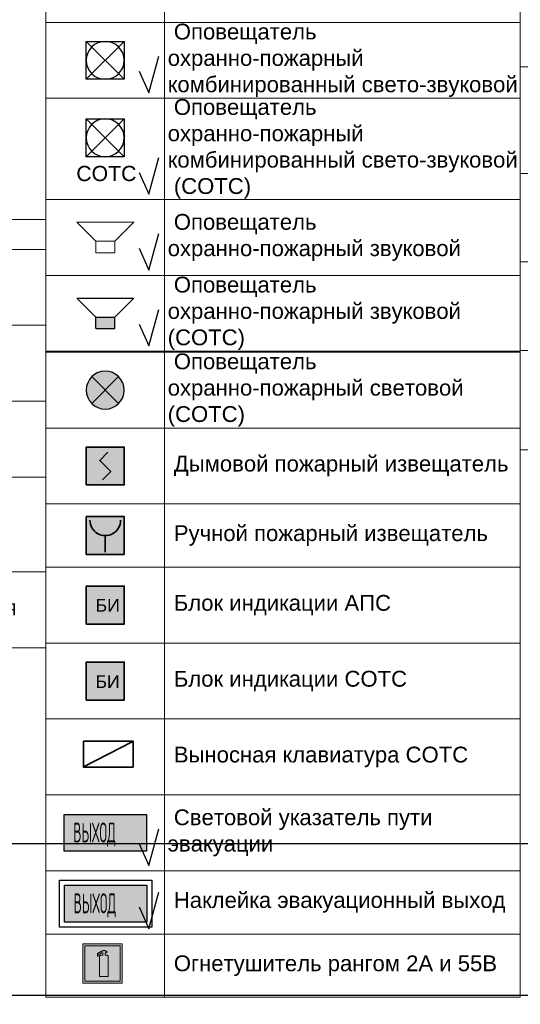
# Model space of a CAD drawing. Header units: millimetres. Extents: x -57464382 to 30606835, y -92609 to 65084.
# Tile 630 of 656: x -1842 to 6073, y -57929 to -42363. Entities that reach past the tile are written whole.
import ezdxf
from ezdxf import colors
from ezdxf.entities.mleader import LeaderData, LeaderLine
from ezdxf.math import Vec2, Vec3

# ---------------------------------------------------------------- set-up
doc = ezdxf.new("R2010")
doc.units = ezdxf.units.MM
doc.set_wipeout_variables(frame=1)
doc.linetypes.add('ACAD_ISO03W100', pattern=[30, 12, -18])
doc.linetypes.add('HIDDENX2', pattern=[19.05, 12.7, -6.35])
doc.layers.get('0').update_dxf_attribs({"lineweight": 0})
doc.layers.get('Defpoints').update_dxf_attribs({"color": 30})
for name, color, linetype, lineweight in [('000_РАЗВЕРТКИ', 253, 'Continuous', 0), ('07_АР_Размеры перегородки', 250, 'Continuous', 0), ('10_АР_Мебель размеры', 255, 'Continuous', 0), ('17_АР_Текст', 235, 'Continuous', 0), ('20_АР_Сантехника', 250, 'Continuous', 0), ('28_РАЗВЕРТКИ', 7, 'Continuous', 0), ('СОТС', 250, 'Continuous', 0)]:
    doc.layers.add(name, color=color, linetype=linetype, lineweight=lineweight)
doc.layers.add('1. ПОДЛОЖКА', color=7, linetype='Continuous', lineweight=0, true_color=0x9b9292)
doc.layers.add('29_Чертеж', color=7, linetype='Continuous', lineweight=0, true_color=0xababab)
for name, color, linetype in [('АПС', 7, 'Continuous'), ('ВК', 7, 'Continuous'), ('ОВиК', 7, 'Continuous'), ('ЭОМ', 7, 'Continuous')]:
    doc.layers.add(name, color=color, linetype=linetype)
doc.styles.add('_ТЕКСТОВЫЙ', font='arial.ttf', dxfattribs={"width": 0.8})
doc.styles.add('_ТЕКСТОВЫЙ АННОТАТИЫНЫЙ', font='arial.ttf', dxfattribs={"width": 0.8})
doc.styles.add('HVAC_AEP', font='arial.ttf')
doc.styles.get("Standard").update_dxf_attribs({"font": 'arial.ttf'})
doc.styles.add('style3', font='gost(b).shx', dxfattribs={"width": 0.8, "height": 2})

# ---------------------------------------------------------------- blocks, each defined once
blk = doc.blocks.new('A$C2C791E13')
at = {"layer": 'ОВиК'}
h = blk.add_hatch(dxfattribs=at)
h.set_pattern_fill('ANGLE', color=10, scale=10)
h.set_pattern_definition([(0, (-2004.725, 44710.24), (0, 69.85), [50.8, -19.05]), (90, (-2004.725, 44710.24), (-69.85, 4e-15), [50.8, -19.05])])
h.paths.add_polyline_path([(960, 115), (960, 0), (0, 0), (0, 115)])
at = {"layer": 'ОВиК', "color": 10}
blk.add_lwpolyline([(960, 115), (960, 0), (0, 0), (0, 115)], close=True, dxfattribs=at)
blk = doc.blocks.new('A$C1A525D4E')
at = {"layer": 'ОВиК', "color": 10}
blk.add_lwpolyline([(-800, 273), (0, 273), (0, 0), (-800, 0)], close=True, dxfattribs=at)
at = {"layer": 'ОВиК', "color": 10, "insert": (-612, 241), "char_height": 200, "attachment_point": 1}
blk.add_mtext('SA', dxfattribs=at)
blk = doc.blocks.new('A$C76EA3EC3')
at = {"layer": 'ОВиК', "color": 10}
blk.add_lwpolyline([(0, 230), (0, 0), (-960, 0), (-960, 230)], close=True, dxfattribs=at)
at = {"layer": 'ОВиК', "color": 10, "insert": (-566, 215), "char_height": 200, "attachment_point": 1}
blk.add_mtext('S', dxfattribs=at)
blk = doc.blocks.new('A$C04A026A4')
at = {"layer": 'ЭОМ', "color": 114, "linetype": 'Continuous', "lineweight": 30, "true_color": 0x139b48}
for p, q in [((-125, 125), (-125, 250)), ((-125, 125), (-250, 125)), ((-250, 0), (0, 0)), ((-125, 125), (0, 125)), ((-125, 125), (-125, 0))]:
    blk.add_line(p, q, dxfattribs=at)
blk.add_arc((-125, 0), 125, 0, 180, dxfattribs=at)
for p in [(-200, 0), (-50, 0)]:
    blk.add_point(p, dxfattribs=at)
blk = doc.blocks.new('*U1203')
at = {"layer": 'ОВиК', "true_color": 0xfecc66}
h = blk.add_hatch(color=31, dxfattribs=at)
h.dxf.hatch_style = 1
h.paths.add_polyline_path([(-998, 0), (0, 0), (0, 130), (-998, 130)])
at = {"layer": 'ОВиК', "color": 10}
blk.add_lwpolyline([(-998, 0), (0, 0), (0, 130), (-998, 130)], close=True, dxfattribs=at)
at = {"layer": 'ОВиК'}
blk.add_lwpolyline([(-616, 44), (-511, 41), (-540, 91), (-430, 89)], dxfattribs=at)
at = {"layer": 'ОВиК', "lineweight": 15}
blk.add_blockref('A$C04A026A4', (-49, 0), dxfattribs=at)
blk = doc.blocks.new('A$C5C337CB9')
at = {"layer": 'ОВиК', "true_color": 0xfecc66}
h = blk.add_hatch(color=31, dxfattribs=at)
h.dxf.hatch_style = 1
h.paths.add_polyline_path([(-998, -150), (0, -150), (0, 0), (-998, 0)])
at = {"layer": 'ОВиК', "color": 10}
blk.add_lwpolyline([(-998, -150), (0, -150), (0, 0), (-998, 0)], close=True, dxfattribs=at)
for points in [[(-998, -75), (0, -75)], [(-998, -172), (-499, -279), (0, -172), (-998, -172)]]:
    blk.add_lwpolyline(points, dxfattribs=at)
at = {"layer": 'ОВиК'}
blk.add_lwpolyline([(-595, -99), (-490, -102), (-519, -52), (-409, -54)], dxfattribs=at)
blk = doc.blocks.new('*T149')
at = {"color": 0, "linetype": 'ByBlock', "lineweight": -2, "transparency": 16777216}
for p, q in [((0, 0), (7500, 0)), ((0, 0), (0, -6770)), ((7500, 0), (7500, -6770)), ((0, -470), (7500, -470)), ((1500, -470), (1500, -6770)), ((0, -1670), (7500, -1670)), ((0, -2870), (7500, -2870)), ((0, -4070), (7500, -4070)), ((0, -5570), (7500, -5570)), ((0, -6770), (7500, -6770))]:
    blk.add_line(p, q, dxfattribs=at)
at = {"color": 0, "lineweight": 15, "transparency": 16777216}
for name, p in [('A$C2C791E13', (270, -1127)), ('A$C1A525D4E', (1150, -2406)), ('A$C76EA3EC3', (1230, -3585)), ('*U1203', (1249, -4945)), ('A$C5C337CB9', (1249, -6030))]:
    blk.add_blockref(name, p, dxfattribs=at)
at = {"color": 0, "lineweight": 15, "transparency": 16777216, "style": 'HVAC_AEP'}
for s, insert, char_height, width, attachment_point in [('ОВиК', (3750, -235), 300, 7497, 5), ('Лоток водоотводный, для отвода воды', (1550, -1070), 250, 5900, 4), ('Внешний блок сплит системы', (1550, -2270), 250, 5900, 4), ('Внутренний блок сплит системы', (1550, -3470), 250, 5900, 4), ('Электроконвектор', (1550, -4820), 250, 5900, 4), ('Завеса воздушная электрическая', (1550, -6170), 250, 5900, 4)]:
    blk.add_mtext(s, dxfattribs=dict(at, insert=insert, char_height=char_height, width=width, attachment_point=attachment_point))
blk = doc.blocks.new('A$C718078F5')
at = {"layer": 'ВК', "color": 162, "linetype": 'HIDDENX2', "lineweight": 50, "ltscale": 15, "true_color": 0x002eb8}
blk.add_lwpolyline([(-687, 0), (0, 0)], dxfattribs=at)
blk = doc.blocks.new('A$C7FEF6D7D')
at = {"layer": 'ВК', "lineweight": 30, "true_color": 0xffffff}
h = blk.add_hatch(color=7, dxfattribs=at)
h.dxf.hatch_style = 1
h.paths.add_polyline_path([(0, 0), (719, 0), (719, 490), (0, 490)])
at = {"layer": 'ВК', "color": 162, "linetype": 'HIDDENX2', "lineweight": 50, "ltscale": 15, "true_color": 0x002eb8}
blk.add_lwpolyline([(0, 0), (719, 0), (719, 490), (0, 490)], close=True, dxfattribs=at)
blk = doc.blocks.new('A$C27AF37FD')
at = {"layer": 'ВК', "color": 6, "lineweight": 30, "true_color": 0xff14ff}
blk.add_circle((-61, -44), 75, dxfattribs=at)
blk = doc.blocks.new('A$C562C2BC0')
at = {"layer": 'ВК', "color": 1, "lineweight": 30, "true_color": 0xff0a0a}
blk.add_circle((-101, 25), 25, dxfattribs=at)
at = {"layer": 'ВК', "color": 170, "lineweight": 30}
blk.add_circle((0, 25), 25, dxfattribs=at)
blk = doc.blocks.new('A$C0CBB4A9A')
at = {"layer": '1. ПОДЛОЖКА'}
blk.add_circle((0, 0), 290, dxfattribs=at)
at = {"layer": 'ВК', "color": 30, "linetype": 'ACAD_ISO03W100', "lineweight": 80, "ltscale": 10, "true_color": 0xff8000}
blk.add_circle((0, 0), 290, dxfattribs=at)
blk = doc.blocks.new('A$C071C39A0')
at = {"true_color": 0xff8000}
h = blk.add_hatch(dxfattribs=at)
h.set_pattern_fill('ANSI31', color=30, scale=50)
h.set_pattern_definition([(45, (-15265.88, 49237.48), (-112.2532, 112.2532), [])])
edge = h.paths.add_edge_path()
edge.add_arc((0, 0), 400, 0, 360)
at = {"layer": 'ВК', "color": 30, "linetype": 'ACAD_ISO03W100', "lineweight": 80, "ltscale": 10, "true_color": 0xff8000}
blk.add_circle((0, 0), 400, dxfattribs=at)
blk = doc.blocks.new('A$C31D87A00')
at = {"layer": '1. ПОДЛОЖКА', "flags": 128}
for points in [[(0, -159), (0, 159, -0.088516), (179, 190, -0.216396), (231, 156), (443, 178)], [(0, 159), (0, -159, 0.088516), (179, -190, 0.236942), (231, -156), (443, -178)], [(231, 156, 0.100176), (231, -156, -2.834723)], [(280, 122), (280, -122, 0.234943), (548, -166, 0.79706), (548, 165, 0.235162), (280, 122, 0.760119)]]:
    blk.add_lwpolyline(points, format="xyb", dxfattribs=at)
blk.add_lwpolyline([(280, 112), (280, -113, 0.238364), (546, -158, 0.798234), (546, 157, 0.238588)], format="xyb", close=True, dxfattribs=at)
at = {"layer": '1. ПОДЛОЖКА'}
blk.add_circle((132, 0), 15, dxfattribs=at)
at = {"layer": '20_АР_Сантехника', "flags": 128}
for points in [[(0, -159), (0, 159, -0.088516), (179, 190, -0.216396), (231, 156), (443, 178)], [(0, 159), (0, -159, 0.088516), (179, -190, 0.236942), (231, -156), (443, -178)], [(231, 156, 0.100176), (231, -156, -2.834723)], [(280, 122), (280, -122, 0.234943), (548, -166, 0.79706), (548, 165, 0.235162), (280, 122, 0.760119)]]:
    blk.add_lwpolyline(points, format="xyb", dxfattribs=at)
blk.add_lwpolyline([(280, 112), (280, -113, 0.238364), (546, -158, 0.798234), (546, 157, 0.238588)], format="xyb", close=True, dxfattribs=at)
at = {"layer": '20_АР_Сантехника'}
blk.add_circle((132, 0), 15, dxfattribs=at)
blk = doc.blocks.new('A$C13E67AF4')
at = {"layer": '1. ПОДЛОЖКА', "flags": 128}
for points in [[(240, 160), (0, 0), (240, -160)], [(240, 160), (443, 178)], [(240, -160), (240, 160)], [(240, -160), (443, -178)]]:
    blk.add_lwpolyline(points, dxfattribs=at)
blk.add_lwpolyline([(280, 122), (280, -122, 0.234943), (548, -166, 0.79706), (548, 165, 0.235162), (280, 122, 0.760119)], format="xyb", dxfattribs=at)
blk.add_lwpolyline([(280, 112), (280, -113, 0.238364), (546, -158, 0.798234), (546, 157, 0.238588)], format="xyb", close=True, dxfattribs=at)
at = {"layer": '1. ПОДЛОЖКА'}
blk.add_circle((132, 0), 15, dxfattribs=at)
at = {"layer": '20_АР_Сантехника', "flags": 128}
for points in [[(240, 160), (0, 0), (240, -160)], [(240, 160), (443, 178)], [(240, -160), (240, 160)], [(240, -160), (443, -178)]]:
    blk.add_lwpolyline(points, dxfattribs=at)
blk.add_lwpolyline([(280, 122), (280, -122, 0.234943), (548, -166, 0.79706), (548, 165, 0.235162), (280, 122, 0.760119)], format="xyb", dxfattribs=at)
blk.add_lwpolyline([(280, 112), (280, -113, 0.238364), (546, -158, 0.798234), (546, 157, 0.238588)], format="xyb", close=True, dxfattribs=at)
at = {"layer": '20_АР_Сантехника'}
blk.add_circle((132, 0), 15, dxfattribs=at)
blk = doc.blocks.new('A$C62AB405E')
at = {"layer": '1. ПОДЛОЖКА', "flags": 128}
for points in [[(-240, 0), (240, 0, -0.414214), (300, -60), (300, -440, -0.414214), (240, -500), (-240, -500, -0.414214), (-300, -440), (-300, -60, -0.414214)], [(-240, -73), (240, -73, -0.414214), (270, -103), (270, -440, -0.414214), (240, -470), (-240, -470, -0.414214), (-270, -440), (-270, -103, -0.414214)], [(35, -207, -0.967996), (-58, -207, -0.967996)]]:
    blk.add_lwpolyline(points, format="xyb", close=True, dxfattribs=at)
blk.add_lwpolyline([(-284, 0), (284, 0), (284, -38), (-284, -38)], close=True, dxfattribs=at)
at = {"layer": '20_АР_Сантехника', "flags": 128}
for points in [[(-240, 0), (240, 0, -0.414214), (300, -60), (300, -440, -0.414214), (240, -500), (-240, -500, -0.414214), (-300, -440), (-300, -60, -0.414214)], [(-240, -73), (240, -73, -0.414214), (270, -103), (270, -440, -0.414214), (240, -470), (-240, -470, -0.414214), (-270, -440), (-270, -103, -0.414214)], [(35, -207, -0.967996), (-58, -207, -0.967996)]]:
    blk.add_lwpolyline(points, format="xyb", close=True, dxfattribs=at)
blk.add_lwpolyline([(-284, 0), (284, 0), (284, -38), (-284, -38)], close=True, dxfattribs=at)
blk = doc.blocks.new('*T156')
at = {"color": 0, "linetype": 'ByBlock', "lineweight": -2, "transparency": 16777216}
for p, q in [((0, 0), (7500, 0)), ((0, 0), (0, -13803)), ((7500, 0), (7500, -13803)), ((0, -470), (7500, -470)), ((1500, -470), (1500, -13803)), ((0, -1870), (7500, -1870)), ((0, -3270), (7500, -3270)), ((0, -4670), (7500, -4670)), ((0, -6070), (7500, -6070)), ((0, -7753), (7500, -7753)), ((0, -9435), (7500, -9435)), ((0, -10835), (7500, -10835)), ((0, -12235), (7500, -12235)), ((0, -13803), (7500, -13803))]:
    blk.add_line(p, q, dxfattribs=at)
at = {"color": 0, "lineweight": 15, "transparency": 16777216}
for name, p in [('A$C718078F5', (1093, -1170)), ('A$C7FEF6D7D', (390, -2815)), ('A$C27AF37FD', (811, -3926)), ('A$C562C2BC0', (800, -5395)), ('A$C0CBB4A9A', (750, -6912)), ('A$C071C39A0', (750, -8594)), ('A$C31D87A00', (410, -10135)), ('A$C13E67AF4', (410, -11535)), ('A$C62AB405E', (750, -12769))]:
    blk.add_blockref(name, p, dxfattribs=at)
at = {"color": 0, "lineweight": 15, "transparency": 16777216, "style": 'HVAC_AEP'}
for s, insert, char_height, width, attachment_point in [('{\\C256;ВК}', (3750, -235), 300, 7497, 5), ('Труба канализации в земле', (1550, -1170), 250, 5900, 4), ('Зона размещения септика', (1550, -2570), 250, 5900, 4), ('Выпуск канализации + фановый стояк', (1550, -3970), 250, 5900, 4), ('Ввод ( ы) воды + узлы учета расхода^Jводы', (1550, -5370), 250, 5900, 4), ('Бак для запаса воды накопительный с погружным насосом(200л) без скважины', (1550, -6912), 250, 5900, 4), ('Бак для запаса воды накопительный с погружным насосом(100л) со скважиной', (1550, -8594), 250, 5900, 4), ('Унитаз', (1550, -10135), 250, 5900, 4), ('Унитаз угловой', (1550, -11535), 250, 5900, 4), ('Раковина прямоугольная с зеркалом', (1550, -13019), 250, 5900, 4)]:
    blk.add_mtext(s, dxfattribs=dict(at, insert=insert, char_height=char_height, width=width, attachment_point=attachment_point))
blk = doc.blocks.new('_Dot')
at = {"color": 0, "linetype": 'ByBlock', "lineweight": -2}
blk.add_line((-0.5, 0), (-1, 0), dxfattribs=at)
at = {"color": 0, "linetype": 'ByBlock', "const_width": 0.5}
blk.add_lwpolyline([(-0.25, 0, 1), (0.25, 0, 1)], format="xyb", close=True, dxfattribs=at)
blk = doc.blocks.new('Оповещ.комб.СОТС')
blk.add_text('СОТС', height=120).set_placement((-378.5, -192.5))
blk.add_wipeout([(-300, 300), (-300, 0), (0, 0), (0, 300)])
at = {"color": 0, "lineweight": 30}
for p, q in [((-300, 0), (-300, 300)), ((-300, 300), (0, 300)), ((-300, 300), (0, 0)), ((-300, 0), (0, 300)), ((0, 300), (0, 0)), ((0, 0), (-300, 0))]:
    blk.add_line(p, q, dxfattribs=at)
blk.add_ellipse((-150, 150), major_axis=(106.1, 106.1), ratio=1, start_param=5.497787, end_param=11.780972, dxfattribs=at)
blk = doc.blocks.new('Оповещ.звук.СОТС')
at = {"color": 170, "lineweight": 25}
blk.add_wipeout([(-300, 195.9), (-150, 45.9), (-150, -45.9), (0, -45.9), (0, 45.9), (150, 195.9)], dxfattribs=at)
h = blk.add_hatch(color=170)
h.dxf.hatch_style = 1
h.paths.add_polyline_path([(-150, 45.9), (-150, -45.9), (0, -45.9), (0, 45.9)])
at = {"color": 170, "lineweight": 25, "ltscale": 0.2}
for p, q in [((-150, 45.9), (-300, 195.9)), ((-300, 195.9), (150, 195.9)), ((0, 45.9), (150, 195.9)), ((-150, -45.9), (-150, 45.9)), ((-150, 45.9), (0, 45.9)), ((0, -45.9), (0, 45.9)), ((-150, -45.9), (0, -45.9))]:
    blk.add_line(p, q, dxfattribs=at)
blk = doc.blocks.new('Указатель выхода')
h = blk.add_hatch(color=70)
h.dxf.hatch_style = 1
h.paths.add_polyline_path([(0.964, -0.733), (9.221, -0.733), (9.221, -4.441), (0.964, -4.441)])
at = {"color": 0, "lineweight": 30}
blk.add_lwpolyline([(0.964, -0.733), (9.221, -0.733), (9.221, -4.441), (0.964, -4.441)], close=True, dxfattribs=at)
at = {"color": 0, "lineweight": 30, "style": 'style3', "width": 0.6}
blk.add_text('ВЫХОД', height=2, dxfattribs=at).set_placement((1.889, -3.552))
blk = doc.blocks.new('наклейка')
h = blk.add_hatch(color=70)
h.dxf.hatch_style = 1
h.paths.add_polyline_path([(0.964, -0.733), (9.221, -0.733), (9.221, -4.441), (0.964, -4.441)])
at = {"color": 0, "lineweight": 30}
for points in [[(0.464, -0.233), (9.721, -0.233), (9.721, -4.941), (0.464, -4.941)], [(0.964, -0.733), (9.221, -0.733), (9.221, -4.441), (0.964, -4.441)]]:
    blk.add_lwpolyline(points, close=True, dxfattribs=at)
at = {"color": 0, "lineweight": 30, "style": 'style3', "width": 0.6}
blk.add_text('ВЫХОД', height=2, dxfattribs=at).set_placement((1.889, -3.552))
blk = doc.blocks.new('__огнетушитель')
at = {"true_color": 0xffffff}
blk.add_hatch(color=7, dxfattribs=at).paths.add_polyline_path([(-1000, 0), (1000, 0), (1000, -2001), (-1000, -2001)])
h = blk.add_hatch(color=10)
h.paths.add_polyline_path([(900, -100), (-900, -100), (-900, -1901), (900, -1901)])
h.paths.add_polyline_path([(288, -1412), (288, -1656), (-152, -1656), (-152, -1412), (-152, -663), (-152, -651), (-151, -644), (-150, -638), (-148, -631), (-146, -625), (-142, -620), (-138, -614), (-134, -609), (-128, -604), (-122, -600), (-117, -597), (-111, -593), (-104, -591), (-97, -588), (-89, -586), (-81, -585), (-73, -585), (14, -585), (14, -456), (-44, -456), (-215, -557), (-215, -638), (-256, -644), (-256, -501), (-55, -381), (14, -381), (14, -346), (133, -346), (133, -381), (171, -381), (178, -381), (178, -382), (189, -382), (199, -385), (207, -388), (215, -394), (222, -399), (226, -405), (228, -407), (230, -411), (231, -414), (231, -417), (231, -422), (229, -425), (228, -429), (225, -432), (223, -435), (220, -438), (217, -441), (213, -444), (204, -448), (194, -452), (183, -453), (171, -454), (170, -454), (168, -454), (133, -454), (133, -585), (209, -585), (217, -585), (225, -586), (232, -588), (240, -591), (247, -593), (253, -597), (259, -600), (265, -604), (270, -609), (274, -614), (278, -620), (281, -625), (284, -631), (286, -638), (287, -644), (288, -651), (288, -663)], flags=16)
at = {"color": 7}
blk.add_lwpolyline([(-1000, 0), (1000, 0), (1000, -2001), (-1000, -2001)], close=True, dxfattribs=at)
at = {"color": 1}
blk.add_lwpolyline([(-900, -100), (900, -100), (900, -1901), (-900, -1901)], close=True, dxfattribs=at)
at = {"color": 1, "lineweight": 0}
blk.add_lwpolyline([(-73, -585), (14, -585), (14, -456), (-44, -456), (-215, -557), (-215, -638), (-256, -644), (-256, -501), (-55, -381), (14, -381), (14, -346), (133, -346), (133, -381), (171, -381), (178, -381), (178, -382), (189, -382), (199, -385), (207, -388), (215, -394), (222, -399), (226, -405), (228, -407), (230, -411), (231, -414), (231, -417), (231, -422), (229, -425), (228, -429), (225, -432), (223, -435), (220, -438), (217, -441), (213, -444), (204, -448), (194, -452), (183, -453), (171, -454), (170, -454), (168, -454), (168, -454), (133, -454), (133, -585), (209, -585), (217, -585), (225, -586), (232, -588), (240, -591), (247, -593), (253, -597), (259, -600), (265, -604), (270, -609), (274, -614), (278, -620), (281, -625), (284, -631), (286, -638), (287, -644), (288, -651), (288, -663), (288, -1412), (288, -1656), (-152, -1656), (-152, -1412), (-152, -663), (-152, -651), (-151, -644), (-150, -638), (-148, -631), (-146, -625), (-142, -620), (-138, -614), (-134, -609), (-128, -604), (-122, -600), (-117, -597), (-111, -593), (-104, -591), (-97, -588), (-89, -586), (-81, -585), (-73, -585)], close=True, dxfattribs=at)
blk = doc.blocks.new('A$C47365694')
at = {"lineweight": 25, "true_color": 0xffffff}
h = blk.add_hatch(color=7, dxfattribs=at)
h.dxf.hatch_style = 1
edge = h.paths.add_edge_path()
edge.add_ellipse((0, 0), major_axis=(106.1, 106.1), ratio=1, start_angle=0, end_angle=360)
at = {"lineweight": 25}
for p, q in [((-106.1, -106.1), (106.1, 106.1)), ((106.1, -106.1), (-106.1, 106.1))]:
    blk.add_line(p, q, dxfattribs=at)
blk.add_ellipse((0, 0), major_axis=(106.1, 106.1), ratio=1, start_param=5.497787, end_param=11.780972, dxfattribs=at)
blk = doc.blocks.new('A$C104B38DF')
at = {"ltscale": 100, "true_color": 0xffffff}
h = blk.add_hatch(color=7, dxfattribs=at)
h.dxf.hatch_style = 1
h.paths.add_polyline_path([(-300, 0), (0, 0), (0, 300), (-300, 300)])
at = {"color": 0, "lineweight": 35, "ltscale": 400}
blk.add_lwpolyline([(-300, 0), (0, 0), (0, 300), (-300, 300)], close=True, dxfattribs=at)
at = {"color": 0, "lineweight": 35, "ltscale": 100}
blk.add_lwpolyline([(-128.4, 258.2), (-193.3, 193.3), (-106.7, 106.7), (-171.6, 41.8)], dxfattribs=at)
blk = doc.blocks.new('A$C68E07E9D')
at = {"ltscale": 100, "true_color": 0xffffff}
h = blk.add_hatch(color=7, dxfattribs=at)
h.dxf.hatch_style = 1
h.paths.add_polyline_path([(-300, 0), (0, 0), (0, 300), (-300, 300)])
at = {"color": 240, "lineweight": 35, "ltscale": 400, "true_color": 0xed1f24}
for p, q in [((-300, 300), (0, 300)), ((-300, 0), (-300, 300)), ((0, 300), (0, 0)), ((0, 0), (-300, 0))]:
    blk.add_line(p, q, dxfattribs=at)
at = {"color": 240, "lineweight": 35, "true_color": 0xed1f24}
blk.add_line((-150, 150), (-150, 18.9), dxfattribs=at)
blk.add_ellipse((-150, 271.5), major_axis=(-85.9, 85.9), ratio=1, start_param=0.785398, end_param=3.926991, dxfattribs=at)
blk = doc.blocks.new('A$C3B7A38DB')
at = {"layer": 'АПС', "true_color": 0xffffff}
h = blk.add_hatch(color=7, dxfattribs=at)
h.dxf.hatch_style = 1
h.paths.add_polyline_path([(-0.1, 150), (-0.1, 300), (-300.1, 300), (-300.1, 150)])
h.paths.add_polyline_path([(-0.1, 0), (-0.1, 150), (-300.1, 150), (-300.1, 0)])
at = {"layer": 'АПС', "lineweight": 35}
blk.add_lwpolyline([(-300, 0), (0, 0), (0, 300), (-300, 300)], close=True, dxfattribs=at)
at = {"layer": 'АПС', "color": 1, "lineweight": 60, "insert": (-226.8, 198.6), "char_height": 100, "attachment_point": 1}
blk.add_mtext_dynamic_manual_height_columns('БИ', width=175.077, gutter_width=500, heights=[0], dxfattribs=at)
blk = doc.blocks.new('A$C22C12B45')
at = {"layer": 'СОТС', "true_color": 0xffffff}
h = blk.add_hatch(color=7, dxfattribs=at)
h.dxf.hatch_style = 1
h.paths.add_polyline_path([(-0.1, 150), (-0.1, 300), (-300.1, 300), (-300.1, 150)])
h.paths.add_polyline_path([(-0.1, 0), (-0.1, 150), (-300.1, 150), (-300.1, 0)])
at = {"layer": 'СОТС', "lineweight": 35}
blk.add_lwpolyline([(-300, 0), (0, 0), (0, 300), (-300, 300)], close=True, dxfattribs=at)
at = {"layer": 'СОТС', "color": 5, "lineweight": 60, "insert": (-227.7, 195.2), "char_height": 100, "attachment_point": 1}
blk.add_mtext_dynamic_manual_height_columns('БИ', width=174.588, gutter_width=500, heights=[0], dxfattribs=at)
blk = doc.blocks.new('A$C79D049EF')
at = {"color": 0, "lineweight": 25}
blk.add_wipeout([(-300, 300), (-300, 0), (0, 0), (0, 300)], dxfattribs=at)
for p, q in [((-300, 0), (-300, 300)), ((-300, 300), (0, 300)), ((-300, 300), (0, 0)), ((-300, 0), (0, 300)), ((0, 300), (0, 0)), ((0, 0), (-300, 0))]:
    blk.add_line(p, q, dxfattribs=at)
blk.add_ellipse((-150, 150), major_axis=(106.1, 106.1), ratio=1, start_param=5.497787, end_param=11.780972, dxfattribs=at)
blk = doc.blocks.new('A$C52D55B72')
at = {"color": 0}
blk.add_wipeout([(-300, 195.9), (-150, 45.9), (-150, -45.9), (0, -45.9), (0, 45.9), (150, 195.9)], dxfattribs=at)
at = {"color": 0, "ltscale": 0.2}
for p, q in [((-150, 45.9), (-300, 195.9)), ((-300, 195.9), (150, 195.9)), ((0, 45.9), (150, 195.9)), ((-150, -45.9), (-150, 45.9)), ((-150, 45.9), (0, 45.9)), ((0, -45.9), (0, 45.9)), ((-150, -45.9), (0, -45.9))]:
    blk.add_line(p, q, dxfattribs=at)

msp = doc.modelspace()

# ---------------------------------------------------------------- linework, layer by layer
at = {"lineweight": 15}
for p, q in [((-1427.1, -29505.1), (-1427.1, -47605.1)), ((6069.9, -29505.1), (6069.9, -47605.1)), ((447.9, -30305.1), (447.9, -47605.1)), ((-1427.1, -42405.1), (6069.9, -42405.1)), ((-1427.1, -43605.1), (6069.9, -43605.1)), ((-1427.1, -45205.1), (6069.9, -45205.1)), ((-1427.1, -46405.1), (6069.9, -46405.1)), ((-1427.1, -47605.1), (6069.9, -47605.1))]:
    msp.add_line(p, q, dxfattribs=at)
at = {"color": 0, "lineweight": 9}
for p, q in [((-1427.1, -47618.3), (447.9, -47618.3)), ((-1427.1, -47618.3), (-1427.1, -48818.3)), ((447.9, -47618.3), (6072.9, -47618.3)), ((6072.9, -47618.3), (6072.9, -48818.3)), ((-1427.1, -48818.3), (-1427.1, -50018.3)), ((447.9, -48818.3), (447.9, -50018.3)), ((6072.9, -48818.3), (6072.9, -50018.3)), ((-1427.1, -50018.3), (447.9, -50018.3)), ((-1427.1, -50018.3), (-1427.1, -51018.3)), ((447.9, -50018.3), (6072.9, -50018.3)), ((447.9, -50018.3), (447.9, -51018.3)), ((6072.9, -50018.3), (6072.9, -51018.3)), ((-1427.1, -51018.3), (447.9, -51018.3)), ((-1427.1, -51018.3), (-1427.1, -52218.3)), ((447.9, -51018.3), (6072.9, -51018.3)), ((447.9, -51018.3), (447.9, -52218.3)), ((6072.9, -51018.3), (6072.9, -52218.3)), ((-1427.1, -52218.3), (447.9, -52218.3)), ((-1427.1, -52218.3), (-1427.1, -53418.3)), ((447.9, -52218.3), (6072.9, -52218.3)), ((447.9, -52218.3), (447.9, -53418.3)), ((6072.9, -52218.3), (6072.9, -53418.3)), ((-1427.1, -53418.3), (447.9, -53418.3)), ((-1427.1, -53418.3), (-1427.1, -54618.3)), ((447.9, -53418.3), (6072.9, -53418.3)), ((447.9, -53418.3), (447.9, -54618.3)), ((6072.9, -53418.3), (6072.9, -54618.3)), ((-1427.1, -54618.3), (447.9, -54618.3)), ((-1427.1, -54618.3), (-1427.1, -55818.3)), ((447.9, -54618.3), (6072.9, -54618.3)), ((447.9, -54618.3), (447.9, -55818.3)), ((6072.9, -54618.3), (6072.9, -55818.3)), ((-1427.1, -55818.3), (447.9, -55818.3)), ((-1427.1, -55818.3), (-1427.1, -56818.3)), ((447.9, -55818.3), (6072.9, -55818.3)), ((447.9, -55818.3), (447.9, -56818.3)), ((6072.9, -55818.3), (6072.9, -56818.3)), ((-1427.1, -56818.3), (447.9, -56818.3)), ((-1427.1, -56818.3), (-1427.1, -57818.3)), ((447.9, -56818.3), (6072.9, -56818.3)), ((447.9, -56818.3), (447.9, -57818.3)), ((6072.9, -56818.3), (6072.9, -57818.3)), ((-1427.1, -57818.3), (447.9, -57818.3)), ((447.9, -57818.3), (6072.9, -57818.3))]:
    msp.add_line(p, q, dxfattribs=at)
at = {"layer": '000_РАЗВЕРТКИ', "color": 0, "lineweight": 35, "ltscale": 100}
msp.add_line((-833.9, -54174.7), (-53.6, -53774.3), dxfattribs=at)
msp.add_lwpolyline([(-834.7, -53768.3), (-49.3, -53768.3), (-49.3, -54179), (-834.7, -54179)], close=True, dxfattribs=at)
at = {"layer": 'Defpoints'}
for p, q in [((200.6, -43520.2), (357, -42941.9)), ((49.4, -43176.3), (200.6, -43520.2)), ((200.6, -45120.2), (357, -44541.9)), ((49.4, -44776.3), (200.6, -45120.2)), ((200.6, -46320.2), (357, -45741.9)), ((49.4, -45976.3), (200.6, -46320.2)), ((200.6, -47520.2), (357, -46941.9)), ((49.4, -47176.3), (200.6, -47520.2)), ((200.6, -55733.3), (357, -55155.1)), ((49.4, -55389.5), (200.6, -55733.3)), ((200.6, -56733.3), (357, -56155.1)), ((49.4, -56389.5), (200.6, -56733.3))]:
    msp.add_line(p, q, dxfattribs=at)
at = {"layer": 'Defpoints', "color": 8, "lineweight": 0}
for p, q in [((447.9, -47618.3), (447.9, -48818.3)), ((-1427.1, -48818.3), (447.9, -48818.3)), ((447.9, -48818.3), (6072.9, -48818.3))]:
    msp.add_line(p, q, dxfattribs=at)
at = {"layer": 'Defpoints', "color": 1}
msp.add_lwpolyline([(-158394.8, -24951.8), (39622.9, -24951.8), (39622.9, -57789.5), (-158394.8, -57789.5)], close=True, dxfattribs=at)
at = {"layer": 'Defpoints'}
msp.add_lwpolyline([(39622.9, -55394.4), (-153407.1, -55394.4)], dxfattribs=at)

# ---------------------------------------------------------------- block references
for name, p in [('*T156', (6069.9, -35357.5)), ('*T149', (-8927.1, -45523.9))]:
    msp.add_blockref(name, p)
at = {"color": 0, "lineweight": 15, "xscale": 2, "yscale": 2, "zscale": 2}
for name, p in [('A$C47365694', (-489.6, -48218.3)), ('A$C104B38DF', (-189.6, -49718.3)), ('A$C68E07E9D', (-189.6, -50818.3)), ('A$C3B7A38DB', (-189.5, -51918.2)), ('A$C22C12B45', (-189.5, -53118.2))]:
    msp.add_blockref(name, p, dxfattribs=at)
at = {"xscale": 157.5, "yscale": 157.5, "zscale": 157.5}
msp.add_blockref('наклейка', (-1285.7, -55930.5), dxfattribs=at)
at = {"layer": 'АПС', "xscale": 157.5, "yscale": 157.5, "zscale": 157.5}
msp.add_blockref('Указатель выхода', (-1291.7, -54810.9), dxfattribs=at)
at = {"layer": 'СОТС', "xscale": 0.3115340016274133, "yscale": 0.3115340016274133, "zscale": 0.3115340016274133}
msp.add_blockref('__огнетушитель', (-533.3, -56971.7), dxfattribs=at)

# ---------------------------------------------------------------- texts
at = {"lineweight": 15, "char_height": 250, "width": 5522, "attachment_point": 4, "style": 'HVAC_AEP'}
for s, insert in [('{\\C256; Оповещатель охранно-пожарный комбинированный свето-звуковой \\P}', (497.9, -43005.1)), ('{\\C256; Оповещатель охранно-пожарный комбинированный свето-звуковой  (СОТС)}', (497.9, -44405.1)), ('{\\C256; Оповещатель охранно-пожарный звуковой }', (497.9, -45805.1)), ('{\\C256; Оповещатель охранно-пожарный звуковой (СОТС) }', (497.9, -47005.1))]:
    msp.add_mtext(s, dxfattribs=dict(at, insert=insert))
at = {"color": 0, "lineweight": 15, "char_height": 250, "width": 5525, "attachment_point": 4, "style": 'HVAC_AEP'}
for s, insert in [('{\\C256; Оповещатель охранно-пожарный световой  (СОТС)}', (497.9, -48218.3)), ('{\\C256; Дымовой пожарный извещатель }', (497.9, -49418.3)), ('{\\C256; Ручной пожарный извещатель}', (497.9, -50518.3)), ('{\\C256; Блок индикации АПС}', (497.9, -51618.3)), ('{\\C256; Блок индикации СОТС}', (497.9, -52818.3)), ('{\\C256; Выносная клавиатура СОТС}', (497.9, -54018.3)), ('{\\C256; Световой указатель пути  эвакуации}', (497.9, -55218.3)), ('{\\C256; Наклейка эвакуационный выход}', (497.9, -56318.3)), (' Огнетушитель рангом 2А и 55В', (497.9, -57318.3))]:
    msp.add_mtext(s, dxfattribs=dict(at, insert=insert))

# ---------------------------------------------------------------- leaders
at = {"layer": '07_АР_Размеры перегородки', "lineweight": 18}
ml = msp.add_multileader_mtext('Standard', dxfattribs=at)
ml.set_content('{\\LРазвертка  1 - 4}', color=256, style='_ТЕКСТОВЫЙ АННОТАТИЫНЫЙ')
ml.set_leader_properties(lineweight=0)
ml.build(insert=Vec2(0, 0))
ml.multileader.update_dxf_attribs({"text_left_attachment_type": 6, "text_right_attachment_type": 6, "dogleg_length": 11.7, "arrow_head_size": 100, "scale": 100})
ctx = ml.context
ctx.base_point, ctx.scale, ctx.char_height, ctx.arrow_head_size, ctx.landing_gap_size, ctx.plane_origin = Vec3(173952.8, -48813), 100, 250, 100, 100, Vec3(147297.2, -44587.9)
ctx.left_attachment, ctx.right_attachment, ctx.text_align_type = 6, 6, 2
notes = []
notes.append((ctx, [(0, (0, 0, 0), (0, 0), (1, 0), 1, [])]))
ctx.mtext.insert, ctx.mtext.width, ctx.mtext.alignment, ctx.mtext.flow_direction = Vec3(176469.5, -48429.7), 576408.517, 3, 5
ml = msp.add_multileader_mtext('Standard', dxfattribs=at)
ml.set_content('{\\LРазвертка  5 - 8}', color=256, style='_ТЕКСТОВЫЙ АННОТАТИЫНЫЙ')
ml.set_leader_properties(lineweight=0)
ml.build(insert=Vec2(0, 0))
ml.multileader.update_dxf_attribs({"text_left_attachment_type": 6, "text_right_attachment_type": 6, "dogleg_length": 11.7, "arrow_head_size": 100, "scale": 100})
ctx = ml.context
ctx.base_point, ctx.scale, ctx.char_height, ctx.arrow_head_size, ctx.landing_gap_size, ctx.plane_origin = Vec3(186285.6, -48881.1), 100, 250, 100, 100, Vec3(159630, -44656)
ctx.left_attachment, ctx.right_attachment, ctx.text_align_type = 6, 6, 2
notes.append((ctx, [(0, (0, 0, 0), (0, 0), (1, 0), 1, [])]))
ctx.mtext.insert, ctx.mtext.width, ctx.mtext.alignment, ctx.mtext.flow_direction = Vec3(188803.7, -48497.8), 576408.517, 3, 5
ml = msp.add_multileader_mtext('Standard', dxfattribs=at)
ml.set_content('{\\LРазвертка  9 - 12}', color=256, style='_ТЕКСТОВЫЙ АННОТАТИЫНЫЙ')
ml.set_leader_properties(lineweight=0)
ml.build(insert=Vec2(0, 0))
ml.multileader.update_dxf_attribs({"text_left_attachment_type": 6, "text_right_attachment_type": 6, "dogleg_length": 11.7, "arrow_head_size": 100, "scale": 100})
ctx = ml.context
ctx.base_point, ctx.scale, ctx.char_height, ctx.arrow_head_size, ctx.landing_gap_size, ctx.plane_origin = Vec3(204505.9, -48881.1), 100, 250, 100, 100, Vec3(172578, -44656)
ctx.left_attachment, ctx.right_attachment, ctx.text_align_type = 6, 6, 2
notes.append((ctx, [(0, (0, 0, 0), (0, 0), (1, 0), 1, [])]))
ctx.mtext.insert, ctx.mtext.width, ctx.mtext.alignment, ctx.mtext.flow_direction = Vec3(207207.6, -48497.8), 576408.517, 3, 5
at = {"layer": '10_АР_Мебель размеры', "color": 10}
ml = msp.add_multileader_mtext('Standard', dxfattribs=at)
ml.set_content('5%', color=10, style='_ТЕКСТОВЫЙ')
ml.set_leader_properties(lineweight=0)
ml.set_arrow_properties(name='DOT')
ml.build(insert=Vec2(0, 0))
ml.multileader.update_dxf_attribs({"text_left_attachment_type": 6, "text_right_attachment_type": 6, "dogleg_length": 0.36, "arrow_head_size": 50, "scale": 100})
ctx = ml.context
ctx.base_point, ctx.scale, ctx.char_height, ctx.arrow_head_size, ctx.landing_gap_size, ctx.plane_origin, ctx.plane_x_axis, ctx.plane_y_axis = Vec3(-37386.6, -46548), 100, 250, 50, 100, Vec3(-42405.8, -36474.9), Vec3(0, 1), Vec3(-1, 0)
ctx.left_attachment, ctx.right_attachment, ctx.attachment_type = 6, 6, 2
notes.append((ctx, [(0, (0, 0, 0), (0, 0), (1, 0), 1, [])]))
ctx.mtext.insert, ctx.mtext.text_direction, ctx.mtext.rotation, ctx.mtext.width, ctx.mtext.defined_height, ctx.mtext.flow_direction = Vec3(-37686.6, -46448), Vec3(0, 1), 1.5707963, 525.565, 310.2, 5
ml = msp.add_multileader_mtext('Standard', dxfattribs=at)
ml.set_content('5%', color=10, style='_ТЕКСТОВЫЙ')
ml.set_leader_properties(lineweight=0)
ml.set_arrow_properties(name='DOT')
ml.build(insert=Vec2(0, 0))
ml.multileader.update_dxf_attribs({"text_left_attachment_type": 6, "text_right_attachment_type": 6, "dogleg_length": 0.36, "arrow_head_size": 50, "scale": 100})
ctx = ml.context
ctx.base_point, ctx.scale, ctx.char_height, ctx.arrow_head_size, ctx.landing_gap_size, ctx.plane_origin, ctx.plane_x_axis, ctx.plane_y_axis = Vec3(-38450.5, -46648.4), 100, 250, 50, 100, Vec3(-43469.7, -36575.3), Vec3(0, 1), Vec3(-1, 0)
ctx.left_attachment, ctx.right_attachment, ctx.attachment_type = 6, 6, 2
notes.append((ctx, [(0, (0, 0, 0), (0, 0), (1, 0), 1, [])]))
ctx.mtext.insert, ctx.mtext.text_direction, ctx.mtext.rotation, ctx.mtext.width, ctx.mtext.defined_height, ctx.mtext.flow_direction = Vec3(-38750.5, -46548.4), Vec3(0, 1), 1.5707963, 525.565, 310.2, 5
at = {"layer": '17_АР_Текст', "lineweight": 18}
ml = msp.add_multileader_mtext('Standard', dxfattribs=at)
ml.set_content('ЦСУ оборудование:\\PМонитор 23,8"\\PСистемный блок (с комплектующими)\\PИсточник бесперебойного питания\\PМышь, клавиатура\\PWeb-камера\\PМФУ лазерный', color=256, style='_ТЕКСТОВЫЙ')
ml.set_leader_properties(lineweight=0)
ml.set_arrow_properties(name='DOT')
ml.build(insert=Vec2(0, 0))
ml.multileader.update_dxf_attribs({"text_left_attachment_type": 6, "text_right_attachment_type": 6, "dogleg_length": 0.36, "arrow_head_size": 50, "scale": 100})
ctx = ml.context
ctx.base_point, ctx.scale, ctx.char_height, ctx.arrow_head_size, ctx.landing_gap_size, ctx.plane_origin = Vec3(-74068.3, -45779.6), 100, 200, 50, 100, Vec3(-68828.3, -40627.4)
ctx.left_attachment, ctx.right_attachment, ctx.attachment_type = 6, 6, 2
notes.append((ctx, [(1, (1, 1, 0), (-74104.3, -45779.6), (1, 0), 36, [(0, [(-74104.3, -44789.7)], 0, [])])]))
ctx.mtext.insert, ctx.mtext.width, ctx.mtext.defined_height, ctx.mtext.flow_direction = Vec3(-73968.3, -45524.1), 5220.324, 815.5, 5
ml = msp.add_multileader_mtext('Standard', dxfattribs=at)
ml.set_content('ЦСУ оборудование:\\PМонитор 23,8"\\PСистемный блок (с комплектующими)\\PИсточник бесперебойного питания\\PМышь, клавиатура\\PWeb-камера\\PМФУ лазерный', color=256, style='_ТЕКСТОВЫЙ')
ml.set_leader_properties(lineweight=0)
ml.set_arrow_properties(name='DOT')
ml.build(insert=Vec2(0, 0))
ml.multileader.update_dxf_attribs({"text_left_attachment_type": 6, "text_right_attachment_type": 6, "dogleg_length": 0.36, "arrow_head_size": 50, "scale": 100})
ctx = ml.context
ctx.base_point, ctx.scale, ctx.char_height, ctx.arrow_head_size, ctx.landing_gap_size, ctx.plane_origin = Vec3(-74068.3, -49557), 100, 200, 50, 100, Vec3(-68828.3, -44334.1)
ctx.left_attachment, ctx.right_attachment, ctx.attachment_type = 6, 6, 2
notes.append((ctx, [(1, (1, 1, 0), (-74104.3, -49557), (1, 0), 36, [(0, [(-74104.3, -48496.4)], 0, [])])]))
ctx.mtext.insert, ctx.mtext.width, ctx.mtext.defined_height, ctx.mtext.flow_direction = Vec3(-73968.3, -49301.5), 5220.324, 815.5, 5
at = {"layer": '28_РАЗВЕРТКИ', "lineweight": 18}
ml = msp.add_multileader_mtext('Standard', dxfattribs=at)
ml.set_content('{\\C10;Завеса воздушная электрическая}', color=256, style='_ТЕКСТОВЫЙ')
ml.set_leader_properties(color=(255, 10, 10), lineweight=0)
ml.set_arrow_properties(name='DOT')
ml.build(insert=Vec2(0, 0))
ml.multileader.update_dxf_attribs({"text_left_attachment_type": 6, "text_right_attachment_type": 6, "dogleg_length": 0.108, "arrow_head_size": 50, "scale": 100})
ctx = ml.context
ctx.base_point, ctx.scale, ctx.char_height, ctx.arrow_head_size, ctx.landing_gap_size, ctx.plane_origin = Vec3(137411.4, -55890.5), 100, 120, 50, 100, Vec3(138169.5, -52827.8)
ctx.left_attachment, ctx.right_attachment, ctx.text_align_type, ctx.attachment_type = 6, 6, 2, 2
notes.append((ctx, [(0, (1, 1, 0), (137328.1, -55890.5), (1, 0), 83.3, [(0, [(137329, -56461.5)], 0, [])])]))
ctx.mtext.insert, ctx.mtext.width, ctx.mtext.defined_height, ctx.mtext.alignment, ctx.mtext.flow_direction = Vec3(138659.1, -55737.2), 1567.214, 1721, 3, 5
at = {"layer": '29_Чертеж', "lineweight": 18}
ml = msp.add_multileader_mtext('Standard', dxfattribs=at)
ml.set_content('{\\C8;\\c8224125;Магнитная доска}', color=256, style='_ТЕКСТОВЫЙ')
ml.set_leader_properties(color=253, lineweight=0)
ml.set_arrow_properties(name='DOT')
ml.build(insert=Vec2(0, 0))
ml.multileader.update_dxf_attribs({"text_left_attachment_type": 6, "text_right_attachment_type": 6, "dogleg_length": 0.36, "arrow_head_size": 50, "scale": 100})
ctx = ml.context
ctx.base_point, ctx.scale, ctx.char_height, ctx.arrow_head_size, ctx.landing_gap_size, ctx.plane_origin = Vec3(92444, -59019), 100, 120, 50, 100, Vec3(93430.9, -54113.7)
ctx.left_attachment, ctx.right_attachment, ctx.text_align_type, ctx.attachment_type = 6, 6, 2, 2
notes.append((ctx, [(0, (1, 1, 0), (91741.4, -59019), (1, 0), 702.5, [(0, [(91740, -57187.4)], 0, [])])]))
ctx.mtext.insert, ctx.mtext.width, ctx.mtext.defined_height, ctx.mtext.alignment, ctx.mtext.flow_direction = Vec3(93585.6, -58874.4), 1567.214, 1721, 3, 5
for ctx, leaders in notes:
    for number, flags, end, landing, length, lines in leaders:
        leader = LeaderData()
        leader.index, (leader.has_last_leader_line, leader.has_dogleg_vector, leader.attachment_direction) = number, flags
        leader.last_leader_point, leader.dogleg_vector, leader.dogleg_length = Vec3(end), Vec3(landing), length
        for number, points, colour, breaks in lines:
            line = LeaderLine()
            line.index, line.vertices, line.color, line.breaks = number, Vec3.list(points), colors.encode_raw_color(colour), breaks
            leader.lines.append(line)
        ctx.leaders.append(leader)

# ---------------------------------------------------------------- next in the draw order: block references
at = {"lineweight": 15, "xscale": 2, "yscale": 2, "zscale": 2}
for name, p in [('A$C79D049EF', (-189.6, -43305.1)), ('A$C52D55B72', (-339.6, -45955.1))]:
    msp.add_blockref(name, p, dxfattribs=at)
at = {"color": 5, "xscale": 2, "yscale": 2, "zscale": 2}
for name, p in [('Оповещ.комб.СОТС', (-189.6, -44529)), ('Оповещ.звук.СОТС', (-339.6, -47155.1))]:
    msp.add_blockref(name, p, dxfattribs=at)

doc.saveas('drawing.dxf')
